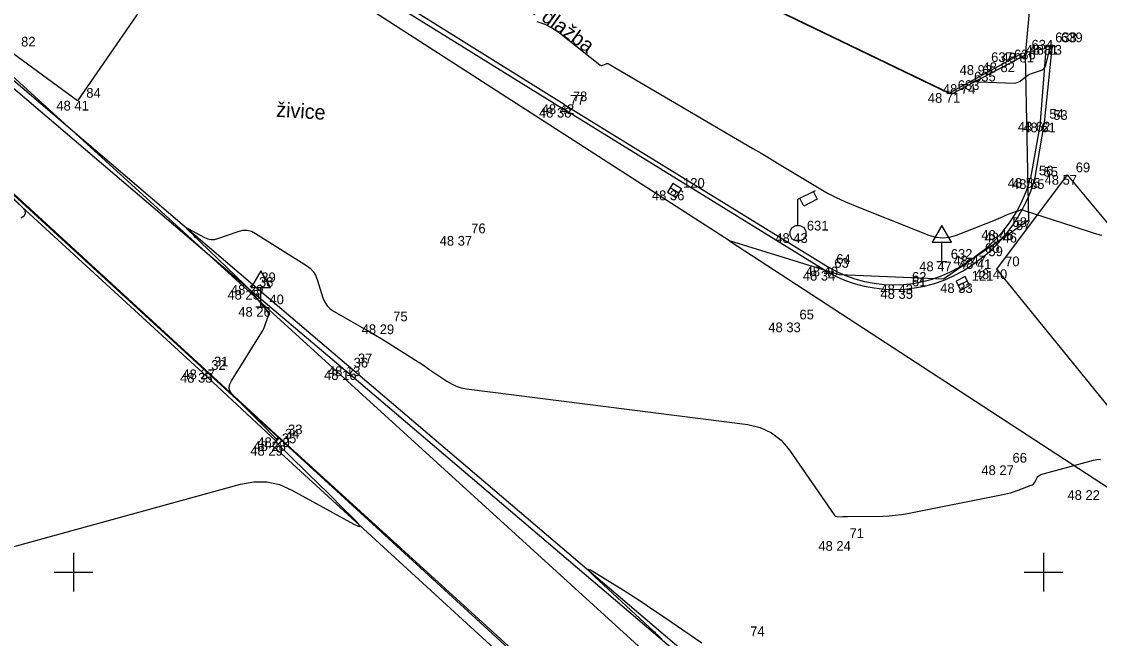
# Model space of a CAD drawing. Extents: x -702257 to -701487, y -1009871 to -1008841.
# Drawn here: x -701701.34 to -701673.56, y -1009001.71 to -1008985.82 of the extents above; entities that cross this region are included whole.
import ezdxf

# ---------------------------------------------------------------- set-up
doc = ezdxf.new("R2010")
doc.units = 0
for name, color, linetype in [('Ex_Major Contours', 7, 'Continuous'), ('Ex_Minor Contours', 7, 'Continuous'), ('Z_betonova_konstrukce', 7, 'Continuous'), ('Z_body', 7, 'Continuous'), ('Z_body_cisla', 7, 'Continuous'), ('Z_body_vysky_redukovane', 7, 'Continuous'), ('Z_budova', 7, 'Continuous'), ('Z_dopravni_znacky', 7, 'Continuous'), ('Z_hektometricka_sit', 7, 'Continuous'), ('Z_katastr_hranice', 7, 'Continuous'), ('Z_komunikace', 7, 'Continuous'), ('Z_obruba', 7, 'Continuous'), ('Z_popisy', 7, 'Continuous'), ('Z_site_kanalizace_znaky', 7, 'Continuous'), ('Z_site_vo_znaky', 7, 'Continuous'), ('Z_vdz_prechod', 7, 'Continuous'), ('Z_vstupy', 7, 'Continuous')]:
    doc.layers.add(name, color=color, linetype=linetype)

# ---------------------------------------------------------------- blocks, each defined once
blk = doc.blocks.new('POINT_DISPLAY')
blk.add_line((0, 0), (0, 0))
blk = doc.blocks.new('Z46260')
for p, q in [((0.13, 0.13), (-0.13, 0.13)), ((-0.13, 0.13), (-0.13, -0.13)), ((0.13, 0), (-0.13, 0)), ((0.13, -0.13), (0.13, 0.13)), ((-0.13, -0.13), (0.13, -0.13))]:
    blk.add_line(p, q)
blk = doc.blocks.new('Z13')
for p, q in [((0, 0.88), (0.45, 1.1)), ((0, 0.2), (0, 0.88)), ((0.15, 0.7), (0.05, 0.9)), ((0.5, 0.88), (0.15, 0.7)), ((0.4, 1.07), (0.5, 0.88)), ((-0.2, 0.05), (-0.15, 0.15)), ((-0.2, -0.05), (-0.2, 0.05)), ((-0.15, 0.15), (-0.05, 0.2)), ((-0.05, 0.2), (0.05, 0.2)), ((0.05, 0.2), (0.15, 0.15)), ((0.15, 0.15), (0.2, 0.05)), ((0.2, 0.05), (0.2, -0.05)), ((-0.15, -0.15), (-0.2, -0.05)), ((-0.05, -0.2), (-0.15, -0.15)), ((0.05, -0.2), (-0.05, -0.2)), ((0.15, -0.15), (0.05, -0.2)), ((0.2, -0.05), (0.15, -0.15))]:
    blk.add_line(p, q)
blk = doc.blocks.new('Z527')
for p, q in [((0, 0.93), (-0.25, 0.5)), ((0.25, 0.5), (0, 0.93)), ((-0.25, 0.5), (0.25, 0.5)), ((0, 0), (0, 0.5)), ((-0.13, 0), (0.13, 0))]:
    blk.add_line(p, q)

msp = doc.modelspace()

# ---------------------------------------------------------------- linework, layer by layer
at = {"layer": 'Ex_Major Contours'}
msp.add_lwpolyline([(-701683.804, -1009001.831), (-701684.921, -1009001.066), (-701685.117, -1009000.933), (-701685.315, -1009000.802), (-701685.514, -1009000.673), (-701685.714, -1009000.546), (-701686.518, -1009000.042), (-701686.672, -1008999.951), (-701686.732, -1008999.933), (-701686.699, -1008999.987), (-701686.572, -1009000.112), (-701685.054, -1009001.519), (-701685.029, -1009001.541), (-701685.005, -1009001.564), (-701684.981, -1009001.587), (-701684.957, -1009001.611), (-701684.861, -1009001.704), (-701684.839, -1009001.729)], dxfattribs=at)
at = {"layer": 'Ex_Minor Contours'}
for points in [[(-701688.062, -1008985.814), (-701687.854, -1008985.885), (-701687.657, -1008985.984), (-701687.472, -1008986.111), (-701686.434, -1008986.933), (-701686.416, -1008986.944), (-701686.397, -1008986.95), (-701686.377, -1008986.95), (-701686.356, -1008986.944), (-701686.272, -1008986.908), (-701686.251, -1008986.902), (-701686.231, -1008986.901), (-701686.21, -1008986.905), (-701686.191, -1008986.914), (-701682.495, -1008989.084), (-701682.28, -1008989.21), (-701682.066, -1008989.338), (-701681.852, -1008989.465), (-701681.638, -1008989.594), (-701680.784, -1008990.11), (-701680.569, -1008990.234), (-701680.348, -1008990.349), (-701680.123, -1008990.454), (-701679.894, -1008990.551), (-701677.952, -1008991.317), (-701677.775, -1008991.37), (-701677.597, -1008991.388), (-701677.42, -1008991.37), (-701677.242, -1008991.318), (-701676.237, -1008990.923), (-701676.207, -1008990.911), (-701676.178, -1008990.899), (-701676.148, -1008990.886), (-701676.119, -1008990.873), (-701676.003, -1008990.82), (-701675.974, -1008990.807), (-701675.945, -1008990.795), (-701675.915, -1008990.783), (-701675.885, -1008990.772), (-701675.696, -1008990.704), (-701675.691, -1008990.702), (-701675.682, -1008990.7), (-701675.589, -1008990.664), (-701675.585, -1008990.663), (-701675.582, -1008990.662), (-701675.578, -1008990.662), (-701675.574, -1008990.663), (-701675.555, -1008990.667), (-701675.544, -1008990.67), (-701675.512, -1008990.679), (-701675.495, -1008990.684), (-701674.247, -1008991.092), (-701674.063, -1008991.151), (-701673.878, -1008991.21), (-701673.693, -1008991.267), (-701673.508, -1008991.324)], [(-701676.883, -1008987.36), (-701675.76, -1008987.402), (-701675.717, -1008987.4), (-701675.676, -1008987.391), (-701675.638, -1008987.374), (-701675.602, -1008987.35), (-701675.464, -1008987.238), (-701675.428, -1008987.212), (-701675.391, -1008987.189), (-701675.351, -1008987.17), (-701675.31, -1008987.155), (-701675.077, -1008987.079), (-701675.028, -1008987.058), (-701674.99, -1008987.027), (-701674.962, -1008986.987), (-701674.944, -1008986.937), (-701674.815, -1008986.42)], [(-701701.36, -1008990.876), (-701701.272, -1008990.822), (-701701.234, -1008990.759), (-701701.247, -1008990.687), (-701701.31, -1008990.606), (-701701.661, -1008990.262)], [(-701702.661, -1008999.649), (-701695.696, -1008997.732), (-701695.355, -1008997.67), (-701695.021, -1008997.675), (-701694.695, -1008997.747), (-701694.376, -1008997.885), (-701692.771, -1008998.763), (-701692.662, -1008998.816), (-701692.617, -1008998.822), (-701692.635, -1008998.78), (-701692.716, -1008998.69), (-701693.168, -1008998.237), (-701693.281, -1008998.124), (-701693.395, -1008998.011), (-701693.509, -1008997.899), (-701693.623, -1008997.787), (-701694.776, -1008996.665), (-701694.781, -1008996.658), (-701694.783, -1008996.652), (-701694.783, -1008996.645), (-701694.779, -1008996.637), (-701694.76, -1008996.607), (-701694.756, -1008996.6), (-701694.756, -1008996.593), (-701694.758, -1008996.586), (-701694.763, -1008996.58), (-701695.205, -1008996.131), (-701695.281, -1008996.054), (-701695.357, -1008995.977), (-701695.434, -1008995.901), (-701695.511, -1008995.825), (-701695.887, -1008995.454), (-701695.957, -1008995.365), (-701695.987, -1008995.271), (-701695.979, -1008995.173), (-701695.932, -1008995.07), (-701695.148, -1008993.819), (-701695.121, -1008993.774), (-701695.097, -1008993.727), (-701695.076, -1008993.68), (-701695.057, -1008993.631), (-701694.988, -1008993.432), (-701694.977, -1008993.384), (-701694.978, -1008993.338), (-701694.993, -1008993.294), (-701695.02, -1008993.252), (-701695.326, -1008992.881), (-701695.389, -1008992.806), (-701695.454, -1008992.734), (-701695.521, -1008992.663), (-701695.591, -1008992.594), (-701696.733, -1008991.492), (-701696.773, -1008991.454), (-701696.813, -1008991.415), (-701696.852, -1008991.377), (-701696.892, -1008991.338), (-701697.051, -1008991.184), (-701697.079, -1008991.154), (-701697.086, -1008991.14), (-701697.07, -1008991.142), (-701697.033, -1008991.16), (-701696.625, -1008991.38), (-701696.54, -1008991.416), (-701696.453, -1008991.433), (-701696.365, -1008991.43), (-701696.276, -1008991.408), (-701695.752, -1008991.223), (-701695.636, -1008991.195), (-701695.523, -1008991.194), (-701695.413, -1008991.22), (-701695.306, -1008991.273), (-701693.999, -1008992.098), (-701693.904, -1008992.17), (-701693.825, -1008992.255), (-701693.763, -1008992.353), (-701693.718, -1008992.464), (-701693.57, -1008992.932), (-701693.525, -1008993.042), (-701693.462, -1008993.138), (-701693.381, -1008993.22), (-701693.283, -1008993.288), (-701692.513, -1008993.723), (-701692.365, -1008993.807), (-701692.219, -1008993.893), (-701692.074, -1008993.981), (-701691.93, -1008994.07), (-701691.305, -1008994.462), (-701691.187, -1008994.537), (-701691.07, -1008994.612), (-701690.954, -1008994.689), (-701690.839, -1008994.768), (-701690.38, -1008995.083), (-701690.262, -1008995.154), (-701690.138, -1008995.209), (-701690.009, -1008995.25), (-701689.874, -1008995.275), (-701682.625, -1008996.199), (-701682.299, -1008996.273), (-701682.01, -1008996.408), (-701681.758, -1008996.603), (-701681.543, -1008996.859), (-701680.399, -1008998.523), (-701680.379, -1008998.545), (-701680.357, -1008998.561), (-701680.33, -1008998.57), (-701680.301, -1008998.573), (-701680.176, -1008998.57), (-701680.145, -1008998.569), (-701680.114, -1008998.568), (-701680.083, -1008998.568), (-701680.051, -1008998.567), (-701679.143, -1008998.555), (-701678.982, -1008998.549), (-701678.822, -1008998.535), (-701678.662, -1008998.515), (-701678.503, -1008998.487), (-701676.002, -1008997.994), (-701675.925, -1008997.977), (-701675.849, -1008997.957), (-701675.773, -1008997.934), (-701675.699, -1008997.908), (-701675.315, -1008997.764), (-701675.286, -1008997.75), (-701675.261, -1008997.732), (-701675.24, -1008997.709), (-701675.223, -1008997.682), (-701675.162, -1008997.565), (-701675.145, -1008997.538), (-701675.124, -1008997.516), (-701675.098, -1008997.5), (-701675.068, -1008997.488), (-701673.804, -1008997.139), (-701673.714, -1008997.117), (-701673.624, -1008997.101), (-701673.533, -1008997.09)]]:
    msp.add_lwpolyline(points, dxfattribs=at)
at = {"layer": 'Z_betonova_konstrukce'}
for p, q in [((-701694.86, -1008996.75), (-701694.7, -1008996.53)), ((-701694.7, -1008996.53), (-701687.53, -1009003.05)), ((-701687.75, -1009003.25), (-701694.86, -1008996.75))]:
    msp.add_line(p, q, dxfattribs=at)
at = {"layer": 'Z_budova'}
for p, q in [((-701684.02, -1008984.49), (-701677.44, -1008987.66)), ((-701675.99, -1008986.87), (-701675.54, -1008986.62)), ((-701677.44, -1008987.66), (-701677.01, -1008987.43))]:
    msp.add_line(p, q, dxfattribs=at)
at = {"layer": 'Z_hektometricka_sit'}
for p, q in [((-701700, -1008999.5), (-701700, -1009000.5)), ((-701700, -1008999.5), (-701700, -1009000.5)), ((-701675, -1008999.5), (-701675, -1009000.5)), ((-701675, -1008999.5), (-701675, -1009000.5)), ((-701700.5, -1009000), (-701699.5, -1009000)), ((-701700.5, -1009000), (-701699.5, -1009000)), ((-701675.5, -1009000), (-701674.5, -1009000)), ((-701675.5, -1009000), (-701674.5, -1009000))]:
    msp.add_line(p, q, dxfattribs=at)
at = {"layer": 'Z_katastr_hranice'}
for p, q in [((-701673.47, -1008964.81), (-701675.47, -1008986.68)), ((-701683.09, -1008991.47), (-701712.66, -1008972.43)), ((-701677.37, -1008987.69), (-701683.94, -1008984.52)), ((-701670.92, -1009015.11), (-701702.76, -1008986.15)), ((-701675.47, -1008986.68), (-701677.37, -1008987.69)), ((-701675.47, -1008986.68), (-701675.39, -1008990.94)), ((-701679.79, -1009010.2), (-701704.09, -1008987.96)), ((-701675.39, -1008990.94), (-701677.58, -1008992.45)), ((-701683.09, -1008991.47), (-701670.25, -1008999.84)), ((-701680.26, -1008992.34), (-701683.09, -1008991.47)), ((-701677.58, -1008992.45), (-701680.26, -1008992.34))]:
    msp.add_line(p, q, dxfattribs=at)
at = {"layer": 'Z_komunikace'}
for p, q in [((-701698.13, -1008981.4), (-701687.42, -1008988.04)), ((-701695.38, -1008992.6), (-701702.73, -1008986.33)), ((-701674.78, -1008986.42), (-701674.98, -1008988.42)), ((-701680.62, -1008992.24), (-701687.42, -1008988.04)), ((-701674.98, -1008988.42), (-701675.23, -1008989.88)), ((-701692.9, -1008994.7), (-701695.38, -1008992.6)), ((-701683.7, -1009002.53), (-701692.9, -1008994.7))]:
    msp.add_line(p, q, dxfattribs=at)
for centre, major_axis, ratio, start_param, end_param in [((-701679.005, -1008988.813), (3.774, -1.071), 0.998255, 5.635568, 6.284163), ((-701678.85, -1008989.196), (3.318, -1.189), 0.999073, 4.529945, 5.734062)]:
    msp.add_ellipse(centre, major_axis=major_axis, ratio=ratio, start_param=start_param, end_param=end_param, dxfattribs=at)
at = {"layer": 'Z_obruba'}
for p, q in [((-701687.35, -1008987.95), (-701698.06, -1008981.29)), ((-701702.83, -1008986.44), (-701695.45, -1008992.73)), ((-701675.08, -1008988.4), (-701674.92, -1008986.42)), ((-701696.67, -1008994.87), (-701704.11, -1008988.05)), ((-701704.05, -1008987.97), (-701696.61, -1008994.78)), ((-701687.35, -1008987.95), (-701680.57, -1008992.13)), ((-701675.08, -1008988.4), (-701675.34, -1008989.85)), ((-701695.45, -1008992.73), (-701693, -1008994.8)), ((-701694.78, -1008996.63), (-701696.67, -1008994.87)), ((-701696.61, -1008994.78), (-701694.7, -1008996.53)), ((-701693, -1008994.8), (-701683.79, -1009002.62)), ((-701694.7, -1008996.53), (-701694.78, -1008996.63))]:
    msp.add_line(p, q, dxfattribs=at)
for centre, major_axis, ratio, start_param, end_param in [((-701678.684, -1008989.012), (2.764, 2.079), 0.994456, 4.668219, 5.390048), ((-701678.857, -1008989.23), (1.582, -2.974), 0.999802, 5.260724, 6.47388)]:
    msp.add_ellipse(centre, major_axis=major_axis, ratio=ratio, start_param=start_param, end_param=end_param, dxfattribs=at)
at = {"layer": 'Z_vdz_prechod'}
for p, q in [((-701696.31, -1008982.67), (-701699.9, -1008987.86)), ((-701699.9, -1008987.86), (-701703.11, -1008985.51)), ((-701674.39, -1008989.77), (-701676.21, -1008992.2)), ((-701674.39, -1008989.77), (-701670.42, -1008994.54)), ((-701676.21, -1008992.2), (-701670.84, -1008998.81))]:
    msp.add_line(p, q, dxfattribs=at)
at = {"layer": 'Z_vstupy'}
msp.add_line((-701677.01, -1008987.43), (-701675.99, -1008986.87), dxfattribs=at)

# ---------------------------------------------------------------- block references
at = {"layer": 'Z_body'}
for p in [(-701675.54, -1008986.62), (-701674.92, -1008986.42), (-701674.78, -1008986.42), (-701676.58, -1008986.94), (-701675.99, -1008986.87), (-701677.01, -1008987.43), (-701677.44, -1008987.66), (-701699.9, -1008987.86), (-701687.42, -1008988.04), (-701687.35, -1008987.95), (-701675.08, -1008988.4), (-701674.98, -1008988.42), (-701675.34, -1008989.85), (-701675.23, -1008989.88), (-701674.39, -1008989.77), (-701684.51, -1008990.17), (-701689.98, -1008991.34), (-701681.33, -1008991.27), (-701676.02, -1008991.19), (-701675.94, -1008991.26), (-701676.74, -1008991.85), (-701676.64, -1008991.94), (-701680.62, -1008992.24), (-701680.57, -1008992.13), (-701677.62, -1008992), (-701676.21, -1008992.2), (-701695.45, -1008992.73), (-701695.38, -1008992.6), (-701678.62, -1008992.59), (-701678.62, -1008992.71), (-701677.08, -1008992.56), (-701695.17, -1008993.17), (-701691.99, -1008993.62), (-701681.51, -1008993.57), (-701692.9, -1008994.7), (-701696.67, -1008994.87), (-701696.61, -1008994.78), (-701693, -1008994.8), (-701694.78, -1008996.63), (-701694.7, -1008996.53), (-701694.86, -1008996.75), (-701676.02, -1008997.25), (-701673.8, -1008997.89), (-701680.22, -1008999.2)]:
    msp.add_blockref('POINT_DISPLAY', p, dxfattribs=at)
at = {"layer": 'Z_dopravni_znacky'}
for p in [(-701677.62, -1008992), (-701695.17, -1008993.17)]:
    msp.add_blockref('Z527', p, dxfattribs=at)
at = {"layer": 'Z_site_kanalizace_znaky'}
for p, rotation in [((-701684.51, -1008990.17), -31.499999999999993), ((-701677.08, -1008992.56), 26.999999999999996)]:
    msp.add_blockref('Z46260', p, dxfattribs=dict(at, rotation=rotation))
at = {"layer": 'Z_site_vo_znaky'}
msp.add_blockref('Z13', (-701681.33, -1008991.27), dxfattribs=at)

# ---------------------------------------------------------------- texts
at = {"layer": 'Z_body_cisla'}
for s, p in [('638', (-701674.7, -1008986.35)), ('639', (-701674.55, -1008986.35)), ('82', (-701701.35, -1008986.46)), ('634', (-701675.31, -1008986.54)), ('637', (-701676.35, -1008986.86)), ('636', (-701675.76, -1008986.79)), ('635', (-701676.79, -1008987.36)), ('633', (-701677.21, -1008987.58)), ('84', (-701699.67, -1008987.78)), ('77', (-701687.2, -1008987.96)), ('78', (-701687.13, -1008987.87)), ('54', (-701674.85, -1008988.32)), ('53', (-701674.75, -1008988.35)), ('69', (-701674.17, -1008989.7)), ('56', (-701675.12, -1008989.78)), ('55', (-701675, -1008989.81)), ('120', (-701684.29, -1008990.1)), ('58', (-701675.8, -1008991.11)), ('76', (-701689.75, -1008991.27)), ('631', (-701681.1, -1008991.2)), ('57', (-701675.71, -1008991.19)), ('632', (-701677.39, -1008991.93)), ('60', (-701676.51, -1008991.78)), ('59', (-701676.42, -1008991.86)), ('63', (-701680.39, -1008992.16)), ('64', (-701680.34, -1008992.06)), ('70', (-701675.99, -1008992.12)), ('121', (-701676.85, -1008992.49)), ('38', (-701695.22, -1008992.65)), ('39', (-701695.16, -1008992.53)), ('62', (-701678.39, -1008992.52)), ('61', (-701678.39, -1008992.64)), ('40', (-701694.95, -1008993.1)), ('75', (-701691.76, -1008993.54)), ('65', (-701681.29, -1008993.49)), ('31', (-701696.38, -1008994.7)), ('37', (-701692.67, -1008994.62)), ('32', (-701696.45, -1008994.79)), ('36', (-701692.78, -1008994.73)), ('34', (-701694.55, -1008996.56)), ('33', (-701694.47, -1008996.45)), ('35', (-701694.63, -1008996.68)), ('66', (-701675.8, -1008997.18)), ('71', (-701680, -1008999.12)), ('74', (-701682.56, -1009001.65))]:
    msp.add_text(s, height=0.25, dxfattribs=at).set_placement(p)
at = {"layer": 'Z_body_vysky_redukovane'}
for s, p in [('48 81', (-701676.082, -1008986.87)), ('48 81', (-701675.462, -1008986.67)), ('48 73', (-701675.363, -1008986.67)), ('48 92', (-701677.163, -1008987.19)), ('48 82', (-701676.573, -1008987.12)), ('48 74', (-701677.593, -1008987.68)), ('48 71', (-701677.982, -1008987.91)), ('48 41', (-701700.442, -1008988.11)), ('48 38', (-701688.003, -1008988.29)), ('48 42', (-701687.933, -1008988.2)), ('48 62', (-701675.663, -1008988.65)), ('48 61', (-701675.522, -1008988.67)), ('48 55', (-701675.923, -1008990.1)), ('48 55', (-701675.813, -1008990.13)), ('48 57', (-701674.973, -1008990.02)), ('48 36', (-701685.093, -1008990.42)), ('48 37', (-701690.563, -1008991.59)), ('48 43', (-701681.913, -1008991.52)), ('48 48', (-701676.603, -1008991.44)), ('48 46', (-701676.523, -1008991.51)), ('48 47', (-701677.323, -1008992.1)), ('48 41', (-701677.182, -1008992.19)), ('48 34', (-701681.203, -1008992.49)), ('48 40', (-701681.132, -1008992.38)), ('48 47', (-701678.203, -1008992.25)), ('48 40', (-701676.773, -1008992.45)), ('48 25', (-701696.033, -1008992.98)), ('48 20', (-701695.943, -1008992.85)), ('48 43', (-701679.203, -1008992.84)), ('48 35', (-701679.203, -1008992.96)), ('48 33', (-701677.663, -1008992.81)), ('48 26', (-701695.753, -1008993.42)), ('48 29', (-701692.573, -1008993.87)), ('48 33', (-701682.093, -1008993.82)), ('48 13', (-701693.442, -1008994.95)), ('48 35', (-701697.253, -1008995.12)), ('48 27', (-701697.193, -1008995.03)), ('48 16', (-701693.542, -1008995.05)), ('48 28', (-701695.363, -1008996.88)), ('48 20', (-701695.263, -1008996.78)), ('48 29', (-701695.443, -1008997)), ('48 27', (-701676.603, -1008997.5)), ('48 22', (-701674.383, -1008998.14)), ('48 24', (-701680.803, -1008999.45))]:
    msp.add_text(s, height=0.25, dxfattribs=at).set_placement(p)
at = {"layer": 'Z_popisy'}
for s, rotation, p in [('zám. dlažba', 324, (-701688.972, -1008985.04)), ('živice', 356.4, (-701694.783, -1008988.269))]:
    msp.add_text(s, height=0.38, rotation=rotation, dxfattribs=at).set_placement(p)

doc.saveas('drawing.dxf')
